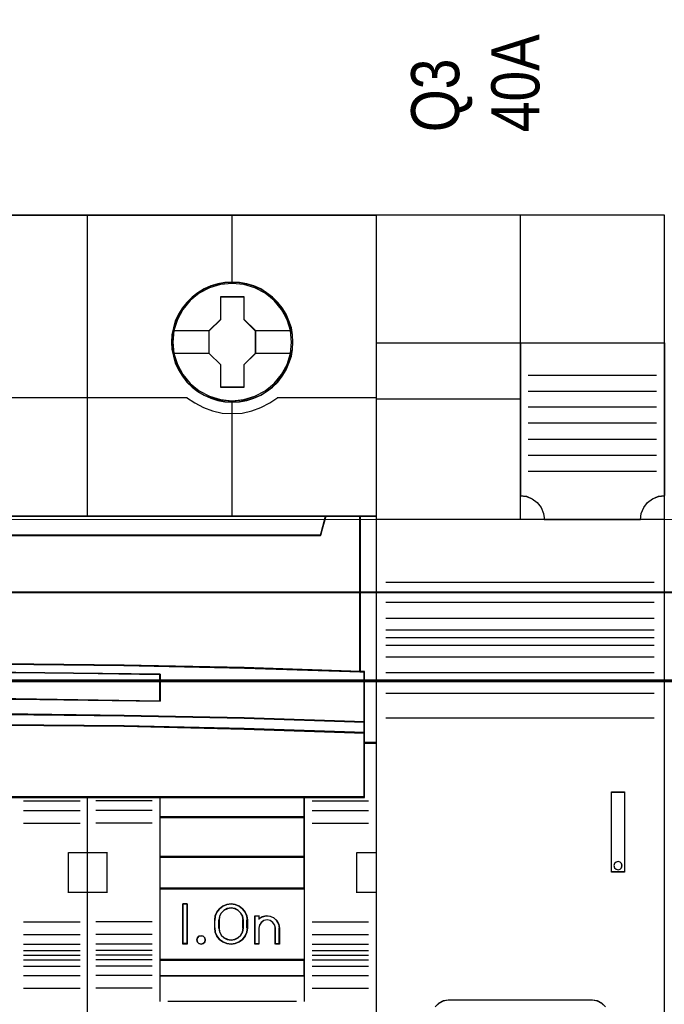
# Model space of a CAD drawing. Header units: millimetres. Extents: x -1290 to 1795, y -4192 to -1311.
# Tile 379 of 656: x 1419 to 1427, y -3656 to -3644. Entities that reach past the tile are written whole.
import ezdxf

# ---------------------------------------------------------------- set-up
doc = ezdxf.new("R2010")
doc.units = ezdxf.units.MM
doc.layers.add('30', color=7, linetype='Continuous')
doc.layers.add('45', color=7, linetype='Continuous')
doc.layers.add('Aparatura', color=7, linetype='Continuous', lineweight=13)
doc.styles.get("Standard").update_dxf_attribs({"font": 'ARIALN.TTF', "width": 0.8})

# ---------------------------------------------------------------- blocks, each defined once
blk = doc.blocks.new('*B189')
at = {"layer": '45', "color": 7}
for points in [[(279.586298, -83.678926), (261.574053, -83.678926), (261.574053, -165.701694), (279.586298, -165.701694), (297.587403, -165.701694), (315.599648, -165.701694), (315.599648, -83.678926), (297.587403, -83.678926), (279.586298, -83.678926)], [(310.378122, -91.600049), (310.355763, -91.147317), (310.283095, -90.700106), (310.12658, -90.269458), (309.947706, -89.855373), (309.712933, -89.463374), (309.433442, -89.115543), (309.103642, -88.795317), (308.734713, -88.519261), (308.365784, -88.276331), (307.935368, -88.094134), (307.504951, -87.967148), (307.046585, -87.884332), (306.593809, -87.856726), (306.135443, -87.884332), (305.693847, -87.967148), (305.246661, -88.094134), (304.833013, -88.276331), (304.441725, -88.519261), (304.083976, -88.795317), (303.748587, -89.115543), (303.485865, -89.463374), (303.239912, -89.855373), (303.038679, -90.269458), (302.921292, -90.700106), (302.831855, -91.147317), (302.798316, -91.600049), (302.831855, -92.04726), (302.921292, -92.483429), (303.038679, -92.919598), (303.239912, -93.333683), (303.485865, -93.720162), (303.748587, -94.084556), (304.083976, -94.404781), (304.441725, -94.680838), (304.833013, -94.912725), (305.246661, -95.094922), (305.693847, -95.23295), (306.135443, -95.321288), (306.593809, -95.343373), (307.046585, -95.321288), (307.504951, -95.23295), (307.935368, -95.094922), (308.365784, -94.912725), (308.734713, -94.680838), (309.103642, -94.404781), (309.433442, -94.084556), (309.712933, -93.720162), (309.947706, -93.333683), (310.12658, -92.919598), (310.283095, -92.483429), (310.355763, -92.04726), (310.378122, -91.600049)], [(310.378122, -91.600049), (310.355763, -91.147317), (310.283095, -90.700106), (310.12658, -90.269458), (309.947706, -89.855373), (309.712933, -89.463374), (309.433442, -89.115543), (309.103642, -88.795317), (308.734713, -88.519261), (308.365784, -88.276331), (307.935368, -88.094134), (307.504951, -87.967148), (307.046585, -87.884332), (306.593809, -87.856726), (306.135443, -87.884332), (305.693847, -87.967148), (305.246661, -88.094134), (304.833013, -88.276331), (304.441725, -88.519261), (304.083976, -88.795317), (303.748587, -89.115543), (303.485865, -89.463374), (303.239912, -89.855373), (303.038679, -90.269458), (302.921292, -90.700106), (302.831855, -91.147317), (302.798316, -91.600049), (302.831855, -92.04726), (302.921292, -92.483429), (303.038679, -92.919598), (303.239912, -93.333683), (303.485865, -93.720162), (303.748587, -94.084556), (304.083976, -94.404781), (304.441725, -94.680838), (304.833013, -94.912725), (305.246661, -95.094922), (305.693847, -95.23295), (306.135443, -95.321288), (306.593809, -95.343373), (307.046585, -95.321288), (307.504951, -95.23295), (307.935368, -95.094922), (308.365784, -94.912725), (308.734713, -94.680838), (309.103642, -94.404781), (309.433442, -94.084556), (309.712933, -93.720162), (309.947706, -93.333683), (310.12658, -92.919598), (310.283095, -92.483429), (310.355763, -92.04726), (310.378122, -91.600049)], [(310.363797, -91.600049), (310.341528, -91.149271), (310.269152, -90.70399), (310.113265, -90.275201), (309.935109, -89.862904), (309.701279, -89.472597), (309.42291, -89.126267), (309.094435, -88.807424), (308.726988, -88.532559), (308.359541, -88.290678), (307.930853, -88.109268), (307.502165, -87.98283), (307.04564, -87.900371), (306.594682, -87.872884), (306.138157, -87.900371), (305.698334, -87.98283), (305.252944, -88.109268), (304.840958, -88.290678), (304.451241, -88.532559), (304.094929, -88.807424), (303.760886, -89.126267), (303.499219, -89.472597), (303.254255, -89.862904), (303.053829, -90.275201), (302.936914, -90.70399), (302.847836, -91.149271), (302.814432, -91.600049), (302.847836, -92.04533), (302.936914, -92.479616), (303.053829, -92.913902), (303.254255, -93.3262), (303.499219, -93.71101), (303.760886, -94.073831), (304.094929, -94.392674), (304.451241, -94.667539), (304.840958, -94.898426), (305.252944, -95.079836), (305.698334, -95.217269), (306.138157, -95.305225), (306.594682, -95.327214), (307.04564, -95.305225), (307.502165, -95.217269), (307.930853, -95.079836), (308.359541, -94.898426), (308.726988, -94.667539), (309.094435, -94.392674), (309.42291, -94.073831), (309.701279, -93.71101), (309.935109, -93.3262), (310.113265, -92.913902), (310.269152, -92.479616), (310.341528, -92.04533), (310.363797, -91.600049)], [(305.87951, -88.757996), (307.320723, -88.757996), (307.320723, -90.173565), (308.041329, -90.881349), (308.041329, -92.302448), (307.320723, -93.021291), (307.320723, -94.43133), (305.87951, -94.43133), (305.87951, -93.021291), (305.147644, -92.302448), (305.147644, -90.881349), (305.87951, -90.173565), (305.87951, -88.757996)], [(305.87951, -88.757996), (307.320723, -88.757996), (307.320723, -88.757996), (307.320723, -90.173565), (307.320723, -90.173565), (308.041329, -90.881349), (308.041329, -90.881349), (308.041329, -92.302448), (308.041329, -92.302448), (307.320723, -93.021291), (307.320723, -93.021291), (307.320723, -94.43133), (307.320723, -94.43133), (305.87951, -94.43133), (305.87951, -94.43133), (305.87951, -93.021291), (305.87951, -93.021291), (305.147644, -92.302448), (305.147644, -92.302448), (305.147644, -90.881349), (305.147644, -90.881349), (305.87951, -90.173565), (305.87951, -90.173565), (305.87951, -88.757996), (305.87951, -88.757996)], [(305.886136, -88.774154), (307.312187, -88.774154), (307.312187, -90.18166), (308.025213, -90.885412), (308.025213, -92.298416), (307.312187, -93.013165), (307.312187, -94.415172), (305.886136, -94.415172), (305.886136, -93.013165), (305.161969, -92.298416), (305.161969, -90.885412), (305.886136, -90.18166), (305.886136, -88.774154)], [(277.33111, -111.772491), (284.833677, -111.689759), (292.341814, -111.689759), (299.844382, -111.772491), (307.346949, -111.93244), (314.593304, -112.164091), (314.593304, -102.445813), (312.421069, -102.445813), (312.103588, -103.637157), (265.071903, -103.637157), (264.754423, -102.445813), (262.582187, -102.445813), (262.582187, -112.164091), (269.822972, -111.93244), (277.33111, -111.772491)], [(265.069946, -103.666657), (312.103755, -103.666657), (312.42125, -102.445813), (306.60051, -102.445813), (297.58811, -102.445813), (288.58685, -102.445813), (279.585591, -102.445813), (270.573191, -102.445813), (264.752451, -102.445813), (265.069946, -103.666657)], [(314.559282, -102.445813), (314.559282, -112.153865), (314.817936, -112.164885), (314.817936, -115.305401), (314.817936, -115.977582), (314.817936, -116.611195), (315.599648, -116.611195), (315.599648, -102.445813), (314.559282, -102.445813)], [(299.84318, -114.904624), (307.345477, -115.059942), (314.842204, -115.309559), (314.842204, -112.147736), (314.591571, -112.136642), (307.345477, -111.903665), (299.84318, -111.742801), (292.340883, -111.659595), (284.833016, -111.659595), (277.330719, -111.742801), (269.822852, -111.903665), (262.582328, -112.136642), (262.326125, -112.147736), (262.326125, -115.309559), (269.822852, -115.059942), (277.330719, -114.904624), (284.833016, -114.821418), (292.340883, -114.821418), (299.84318, -114.904624)], [(302.101755, -112.315574), (302.101755, -113.995357), (293.090028, -113.877772), (284.083874, -113.877772), (275.066574, -113.995357), (275.066574, -112.315574), (284.083874, -112.203588), (293.090028, -112.203588), (302.101755, -112.315574)], [(293.090028, -113.877772), (302.101755, -113.995357), (302.101755, -112.315574), (293.090028, -112.203588), (284.083874, -112.203588), (275.066574, -112.315574), (275.066574, -113.995357), (284.083874, -113.877772), (293.090028, -113.877772)], [(284.833016, -114.792496), (277.330719, -114.877263), (269.822852, -115.035494), (262.326125, -115.289793), (262.326125, -115.979228), (269.822852, -115.73058), (277.330719, -115.561046), (284.833016, -115.481931), (292.340883, -115.481931), (299.84318, -115.561046), (307.345477, -115.73058), (314.842204, -115.979228), (314.842204, -115.289793), (307.345477, -115.035494), (299.84318, -114.877263), (292.340883, -114.792496), (284.833016, -114.792496)], [(284.086685, -119.999037), (293.087214, -119.999037), (297.587478, -119.999037), (302.093312, -119.999037), (311.09941, -119.999037), (314.842204, -119.999037), (314.842204, -116.588039), (314.842204, -115.951246), (307.345477, -115.707603), (299.84318, -115.541483), (292.340883, -115.46396), (284.833016, -115.46396), (277.330719, -115.541483), (269.822852, -115.707603), (262.326125, -115.951246), (262.326125, -116.588039), (262.326125, -119.999037), (266.074488, -119.999037), (275.075017, -119.999037), (279.586421, -119.999037), (284.086685, -119.999037)], [(302.069523, -119.964925), (302.069523, -121.252198), (311.103334, -121.252198), (311.103334, -119.964925), (302.069523, -119.964925)], [(311.103334, -121.218086), (302.069523, -121.218086), (302.069523, -123.724407), (311.103334, -123.724407), (311.103334, -121.218086)], [(311.103334, -123.69209), (302.069523, -123.69209), (302.069523, -125.699302), (311.103334, -125.699302), (311.103334, -123.69209)], [(302.069523, -125.66519), (302.069523, -130.14102), (311.103334, -130.14102), (311.103334, -125.66519), (302.069523, -125.66519)], [(303.788544, -126.64366), (303.788544, -129.151777), (303.500249, -129.151777), (303.500249, -126.64366), (303.788544, -126.64366)], [(305.503983, -128.14853), (305.503983, -127.646907), (305.532264, -127.390522), (305.639733, -127.150857), (305.803764, -126.939061), (306.007389, -126.783), (306.256264, -126.682676), (306.522107, -126.64366), (306.782295, -126.682676), (307.025514, -126.783), (307.234795, -126.939061), (307.404482, -127.150857), (307.500638, -127.390522), (307.534576, -127.646907), (307.534576, -128.14853), (307.500638, -128.410489), (307.404482, -128.650154), (307.234795, -128.856377), (307.025514, -129.012437), (306.782295, -129.118335), (306.522107, -129.151777), (306.256264, -129.118335), (306.007389, -129.012437), (305.803764, -128.856377), (305.639733, -128.650154), (305.532264, -128.410489), (305.503983, -128.14853)], [(305.752883, -127.646144), (305.752883, -128.149293), (305.787031, -128.384096), (305.895169, -128.596537), (306.065913, -128.758663), (306.282188, -128.864884), (306.52123, -128.904017), (306.75458, -128.864884), (306.965164, -128.758663), (307.135907, -128.596537), (307.244045, -128.384096), (307.283885, -128.149293), (307.283885, -127.646144), (307.244045, -127.411341), (307.135907, -127.210081), (306.965164, -127.042365), (306.75458, -126.930554), (306.52123, -126.89142), (306.282188, -126.930554), (306.065913, -127.042365), (305.895169, -127.210081), (305.787031, -127.411341), (305.752883, -127.646144)], [(308.001935, -129.151777), (308.001935, -127.392325), (308.257997, -127.392325), (308.257997, -127.577236), (308.468537, -127.448359), (308.713219, -127.392325), (308.957901, -127.414739), (309.191202, -127.509995), (309.373291, -127.683699), (309.492787, -127.896627), (309.538309, -128.143174), (309.538309, -129.151777), (309.282247, -129.151777), (309.282247, -128.143174), (309.236725, -127.95266), (309.128609, -127.790163), (308.963591, -127.678096), (308.764432, -127.638873), (308.570962, -127.678096), (308.405944, -127.790163), (308.297829, -127.95266), (308.257997, -128.143174), (308.257997, -129.151777), (308.001935, -129.151777)], [(304.878021, -128.752968), (304.907698, -128.887859), (304.878021, -129.02275), (304.771186, -129.116588), (304.646545, -129.151777), (304.510033, -129.116588), (304.415069, -129.02275), (304.379457, -128.887859), (304.415069, -128.752968), (304.510033, -128.65913), (304.646545, -128.623941), (304.771186, -128.65913), (304.878021, -128.752968)], [(302.069523, -130.106908), (302.069523, -131.130262), (311.103334, -131.130262), (311.103334, -130.106908), (302.069523, -130.106908)]]:
    blk.add_lwpolyline(points, close=True, dxfattribs=at)
at = {"layer": '45', "color": 139}
for points in [[(279.586298, -83.678926), (261.574053, -83.678926), (261.574053, -165.701694), (279.586298, -165.701694), (297.587403, -165.701694), (315.599648, -165.701694), (315.599648, -83.678926), (297.587403, -83.678926), (279.586298, -83.678926)], [(279.591668, -83.695084), (261.590169, -83.695084), (261.590169, -165.685536), (279.591668, -165.685536), (297.582033, -165.685536), (315.583532, -165.685536), (315.583532, -83.695084), (297.582033, -83.695084), (279.591668, -83.695084)], [(310.295753, -91.599982), (310.223056, -90.882177), (310.01615, -90.197501), (309.675034, -89.56252), (309.205302, -89.004841), (308.651688, -88.552072), (308.008602, -88.220777), (307.309595, -88.010957), (306.588219, -87.944698), (305.866844, -88.010957), (305.167837, -88.220777), (304.530342, -88.552072), (303.971137, -89.004841), (303.506996, -89.56252), (303.160289, -90.197501), (302.953382, -90.882177), (302.880686, -91.599982), (302.953382, -92.312265), (303.160289, -93.002462), (303.506996, -93.6264), (303.971137, -94.184079), (304.530342, -94.636848), (305.167837, -94.973664), (305.866844, -95.189006), (306.588219, -95.260786), (307.309595, -95.189006), (308.008602, -94.973664), (308.651688, -94.636848), (309.205302, -94.184079), (309.675034, -93.6264), (310.01615, -93.002462), (310.223056, -92.312265), (310.295753, -91.599982)], [(310.295753, -91.594595), (310.217481, -90.876791), (310.010618, -90.192115), (309.669575, -89.562656), (309.211124, -89.004976), (308.646446, -88.552207), (308.003496, -88.220913), (307.310227, -88.005571), (306.589005, -87.939312), (305.862192, -88.005571), (305.174515, -88.220913), (304.531564, -88.552207), (303.966886, -89.004976), (303.508435, -89.562656), (303.167392, -90.192115), (302.954939, -90.876791), (302.887848, -91.594595), (302.954939, -92.306879), (303.167392, -92.997076), (303.508435, -93.626535), (303.966886, -94.184214), (304.531564, -94.636984), (305.174515, -94.9738), (305.862192, -95.18362), (306.589005, -95.2554), (307.310227, -95.18362), (308.003496, -94.9738), (308.646446, -94.636984), (309.211124, -94.184214), (309.669575, -93.626535), (310.010618, -92.997076), (310.217481, -92.306879), (310.295753, -91.594595)], [(304.907698, -128.887859), (304.878021, -128.752968), (304.771186, -128.65913), (304.646545, -128.623941), (304.510033, -128.65913), (304.415069, -128.752968), (304.379457, -128.887859), (304.415069, -129.02275), (304.510033, -129.116588), (304.646545, -129.151777), (304.771186, -129.116588), (304.878021, -129.02275), (304.907698, -128.887859)]]:
    blk.add_lwpolyline(points, close=True, dxfattribs=at)
for points in [[(297.566047, -102.478129), (297.566047, -83.678926)], [(306.571208, -83.678926), (306.571208, -87.966243)], [(291.399061, -95.041752), (303.772428, -95.041752)], [(303.738405, -95.041752), (304.247921, -95.393824), (304.791031, -95.677753), (305.367735, -95.887861), (305.972435, -96.018468), (306.588333, -96.052539), (307.204231, -96.018468), (307.803331, -95.887861), (308.380036, -95.677753), (308.928745, -95.393824), (309.432661, -95.041752)], [(309.40043, -95.041752), (315.599648, -95.041752)], [(306.571208, -95.233856), (306.571208, -102.478129)], [(261.574053, -102.445813), (315.599648, -102.445813)], [(312.42125, -102.445813), (312.072074, -103.666657)], [(314.559282, -112.164091), (314.559282, -102.445813)], [(265.069395, -103.63434), (312.104306, -103.63434)], [(314.842204, -112.176658), (307.345477, -111.918126), (299.84318, -111.747731), (292.340883, -111.659595), (284.833016, -111.659595), (277.330719, -111.747731), (269.822852, -111.918126), (262.326125, -112.176658)], [(302.101755, -112.345422), (293.090028, -112.203588), (284.083874, -112.203588), (275.066574, -112.345422)], [(302.069523, -113.995357), (302.069523, -112.313105)], [(314.809972, -119.999037), (314.809972, -112.142546)], [(302.101755, -113.995357), (293.090028, -113.846342), (284.083874, -113.846342), (275.066574, -113.995357)], [(314.842204, -115.309559), (307.345477, -115.045152), (299.84318, -114.880632), (292.340883, -114.792496), (284.833016, -114.792496), (277.330719, -114.880632), (269.822852, -115.045152), (262.326125, -115.309559)], [(314.842204, -115.979228), (307.345477, -115.721594), (299.84318, -115.545935), (292.340883, -115.46396), (284.833016, -115.46396), (277.330719, -115.545935), (269.822852, -115.721594), (262.326125, -115.979228)], [(315.599648, -116.578878), (314.809972, -116.578878)], [(314.842204, -119.964925), (262.326125, -119.964925)], [(293.569324, -120.218071), (297.10406, -120.218071)], [(297.566047, -165.701694), (297.566047, -119.964925)], [(301.600374, -120.218071), (298.0728, -120.218071)], [(302.069523, -119.964925), (302.069523, -131.130262)], [(302.069523, -119.964925), (311.103334, -119.964925)], [(311.069312, -119.964925), (311.069312, -131.130262)], [(311.570693, -120.218071), (315.098267, -120.218071)], [(293.569324, -120.806949), (297.10406, -120.806949)], [(301.600374, -120.806949), (298.0728, -120.806949)], [(311.570693, -120.806949), (315.098267, -120.806949)], [(293.569324, -121.598702), (297.10406, -121.598702)], [(301.600374, -121.598702), (298.0728, -121.598702)], [(302.069523, -121.218086), (311.103334, -121.218086)], [(311.570693, -121.598702), (315.098267, -121.598702)], [(296.369895, -125.93988), (296.369895, -123.438945)], [(296.369895, -123.438945), (297.598279, -123.438945)], [(297.566047, -123.438945), (298.806965, -123.438945)], [(298.772943, -123.438945), (298.772943, -125.93988)], [(314.364101, -125.93988), (314.364101, -123.438945)], [(314.364101, -123.438945), (315.599648, -123.438945)], [(302.069523, -123.69209), (311.103334, -123.69209)], [(302.069523, -125.66519), (311.103334, -125.66519)], [(296.369895, -125.907563), (297.598279, -125.907563)], [(297.566047, -125.907563), (298.806965, -125.907563)], [(314.364101, -125.907563), (315.599648, -125.907563)], [(303.788544, -126.64366), (303.500249, -126.64366)], [(303.500249, -126.64366), (303.500249, -129.151777)], [(303.756312, -126.64366), (303.756312, -129.151777)], [(307.534576, -127.667015), (307.500638, -127.405491), (307.404482, -127.161023), (307.234795, -126.944982), (307.025514, -126.785793), (306.782295, -126.683458), (306.522107, -126.64366), (306.256264, -126.683458), (306.007389, -126.785793), (305.803764, -126.944982), (305.639733, -127.161023), (305.532264, -127.405491), (305.503983, -127.667015)], [(307.283885, -127.667015), (307.244045, -127.425719), (307.135907, -127.218893), (306.965164, -127.046539), (306.75458, -126.931636), (306.52123, -126.89142), (306.282188, -126.931636), (306.065913, -127.046539), (305.895169, -127.218893), (305.787031, -127.425719), (305.752883, -127.667015)], [(305.503983, -128.160739), (305.503983, -127.634699)], [(305.752883, -128.160739), (305.752883, -127.634699)], [(307.251654, -128.160739), (307.251654, -127.634699)], [(307.502344, -128.160739), (307.502344, -127.634699)], [(308.001935, -127.392325), (308.286647, -127.392325)], [(308.001935, -127.392325), (308.001935, -129.151777)], [(308.252625, -127.392325), (308.252625, -127.605973)], [(309.538309, -128.160739), (309.492596, -127.908424), (309.372599, -127.690515), (309.189746, -127.512748), (308.955466, -127.415263), (308.709757, -127.392325), (308.464049, -127.449669), (308.252625, -127.581561)], [(309.287619, -128.160739), (309.241619, -127.962012), (309.13237, -127.792511), (308.965621, -127.675613), (308.764372, -127.634699), (308.568873, -127.675613), (308.402124, -127.792511), (308.292875, -127.962012), (308.252625, -128.160739)], [(293.569324, -127.754988), (297.10406, -127.754988)], [(301.600374, -127.754988), (298.0728, -127.754988)], [(305.503983, -128.128422), (305.532264, -128.395632), (305.639733, -128.6401), (305.803764, -128.850456), (306.007389, -129.009644), (306.256264, -129.117665), (306.522107, -129.151777), (306.782295, -129.117665), (307.025514, -129.009644), (307.234795, -128.850456), (307.404482, -128.6401), (307.500638, -128.395632), (307.534576, -128.128422)], [(305.752883, -128.128422), (305.787031, -128.369719), (305.895169, -128.588034), (306.065913, -128.754643), (306.282188, -128.863801), (306.52123, -128.904017), (306.75458, -128.863801), (306.965164, -128.754643), (307.135907, -128.588034), (307.244045, -128.369719), (307.283885, -128.128422)], [(308.252625, -128.128422), (308.252625, -129.151777)], [(309.255387, -128.128422), (309.255387, -129.151777)], [(309.506078, -128.128422), (309.506078, -129.151777)], [(311.570693, -127.754988), (315.098267, -127.754988)], [(293.569324, -128.541355), (297.10406, -128.541355)], [(301.600374, -128.541355), (298.0728, -128.541355)], [(311.570693, -128.541355), (315.098267, -128.541355)], [(293.569324, -129.141005), (297.10406, -129.141005)], [(293.569324, -129.535984), (297.10406, -129.535984)], [(301.600374, -129.141005), (298.0728, -129.141005)], [(301.600374, -129.535984), (298.0728, -129.535984)], [(303.788544, -129.117665), (303.500249, -129.117665)], [(308.001935, -129.117665), (308.286647, -129.117665)], [(309.255387, -129.117665), (309.538309, -129.117665)], [(311.570693, -129.141005), (315.098267, -129.141005)], [(311.570693, -129.535984), (315.098267, -129.535984)], [(293.569324, -129.832218), (297.10406, -129.832218)], [(293.569324, -130.119475), (297.10406, -130.119475)], [(301.600374, -129.832218), (298.0728, -129.832218)], [(301.600374, -130.119475), (298.0728, -130.119475)], [(302.069523, -130.106908), (311.103334, -130.106908)], [(311.570693, -129.832218), (315.098267, -129.832218)], [(311.570693, -130.119475), (315.098267, -130.119475)], [(293.569324, -130.525226), (297.10406, -130.525226)], [(301.600374, -130.525226), (298.0728, -130.525226)], [(311.570693, -130.525226), (315.098267, -130.525226)], [(293.569324, -131.114104), (297.10406, -131.114104)], [(301.600374, -131.114104), (298.0728, -131.114104)], [(302.069523, -131.097946), (311.103334, -131.097946)], [(302.069523, -131.097946), (302.069523, -132.729927)], [(311.069312, -131.097946), (311.069312, -132.729927)], [(311.570693, -131.114104), (315.098267, -131.114104)], [(293.569324, -131.900471), (297.10406, -131.900471)], [(301.600374, -131.900471), (298.0728, -131.900471)], [(311.570693, -131.900471), (315.098267, -131.900471)], [(302.569113, -132.697611), (310.601953, -132.697611)]]:
    blk.add_lwpolyline(points, dxfattribs=at)
at = {"layer": '45', "color": 7}
for points in [[(302.869942, -90.869338), (305.179876, -90.869338)], [(308.007307, -90.869338), (310.306497, -90.869338)], [(302.869942, -92.282286), (305.179876, -92.282286)], [(308.007307, -92.282286), (310.306497, -92.282286)]]:
    blk.add_lwpolyline(points, dxfattribs=at)
at = {"layer": '45', "color": 140}
for points in [[(277.33111, -111.772491), (284.833677, -111.689759), (292.341814, -111.689759), (299.844382, -111.772491), (307.346949, -111.93244), (314.593304, -112.164091), (314.593304, -102.445813), (312.421069, -102.445813), (312.103588, -103.637157), (265.071903, -103.637157), (264.754423, -102.445813), (262.582187, -102.445813), (262.582187, -112.164091), (269.822972, -111.93244), (277.33111, -111.772491)], [(265.085847, -103.650498), (312.087854, -103.650498), (312.405134, -102.461971), (306.58833, -102.461971), (297.582024, -102.461971), (288.58685, -102.461971), (279.591677, -102.461971), (270.585371, -102.461971), (264.768567, -102.461971), (265.085847, -103.650498)], [(314.559282, -102.445813), (314.559282, -112.153865), (314.817936, -112.164885), (314.817936, -115.305401), (314.817936, -115.977582), (314.817936, -116.611195), (315.599648, -116.611195), (315.599648, -102.445813), (314.559282, -102.445813)], [(314.575398, -102.461971), (314.575398, -112.149106), (314.826039, -112.160102), (314.826039, -115.293852), (314.826039, -115.964584), (314.826039, -116.596832), (315.583532, -116.596832), (315.583532, -102.461971), (314.575398, -102.461971)]]:
    blk.add_lwpolyline(points, close=True, dxfattribs=at)
at = {"layer": '45', "color": 59}
for points in [[(277.338085, -111.759358), (284.836004, -111.676886), (292.339488, -111.676886), (299.837406, -111.759358), (307.335324, -111.918805), (314.577188, -112.149728), (314.577188, -102.461971), (312.406299, -102.461971), (312.089015, -103.649573), (265.086476, -103.649573), (264.769192, -102.461971), (262.598303, -102.461971), (262.598303, -112.149728), (269.834601, -111.918805), (277.338085, -111.759358)], [(265.069946, -103.666657), (312.103755, -103.666657), (312.42125, -102.445813), (306.60051, -102.445813), (297.58811, -102.445813), (288.58685, -102.445813), (279.585591, -102.445813), (270.573191, -102.445813), (264.752451, -102.445813), (265.069946, -103.666657)], [(299.84318, -114.904624), (307.345477, -115.059942), (314.842204, -115.309559), (314.842204, -112.147736), (314.591571, -112.136642), (307.345477, -111.903665), (299.84318, -111.742801), (292.340883, -111.659595), (284.833016, -111.659595), (277.330719, -111.742801), (269.822852, -111.903665), (262.582328, -112.136642), (262.326125, -112.147736), (262.326125, -115.309559), (269.822852, -115.059942), (277.330719, -114.904624), (284.833016, -114.821418), (292.340883, -114.821418), (299.84318, -114.904624)], [(302.101755, -112.315574), (302.101755, -113.995357), (293.090028, -113.877772), (284.083874, -113.877772), (275.066574, -113.995357), (275.066574, -112.315574), (284.083874, -112.203588), (293.090028, -112.203588), (302.101755, -112.315574)], [(293.090028, -113.877772), (302.101755, -113.995357), (302.101755, -112.315574), (293.090028, -112.203588), (284.083874, -112.203588), (275.066574, -112.315574), (275.066574, -113.995357), (284.083874, -113.877772), (293.090028, -113.877772)], [(293.084656, -113.863734), (302.085639, -113.979198), (302.085639, -112.329712), (293.084656, -112.219747), (284.089239, -112.219747), (275.08269, -112.329712), (275.08269, -113.979198), (284.089239, -113.863734), (293.084656, -113.863734)], [(284.833016, -114.792496), (277.330719, -114.877263), (269.822852, -115.035494), (262.326125, -115.289793), (262.326125, -115.979228), (269.822852, -115.73058), (277.330719, -115.561046), (284.833016, -115.481931), (292.340883, -115.481931), (299.84318, -115.561046), (307.345477, -115.73058), (314.842204, -115.979228), (314.842204, -115.289793), (307.345477, -115.035494), (299.84318, -114.877263), (292.340883, -114.792496), (284.833016, -114.792496)], [(284.836086, -114.808654), (277.338137, -114.891241), (269.834623, -115.045402), (262.342241, -115.293162), (262.342241, -115.964865), (269.834623, -115.722612), (277.338137, -115.557439), (284.836086, -115.480358), (292.3396, -115.480358), (299.837549, -115.557439), (307.335497, -115.722612), (314.827879, -115.964865), (314.827879, -115.293162), (307.335497, -115.045402), (299.837549, -114.891241), (292.3396, -114.808654), (284.836086, -114.808654)], [(284.086685, -119.999037), (293.087214, -119.999037), (297.587478, -119.999037), (302.093312, -119.999037), (311.09941, -119.999037), (314.842204, -119.999037), (314.842204, -116.588039), (314.842204, -115.951246), (307.345477, -115.707603), (299.84318, -115.541483), (292.340883, -115.46396), (284.833016, -115.46396), (277.330719, -115.541483), (269.822852, -115.707603), (262.326125, -115.951246), (262.326125, -116.588039), (262.326125, -119.999037), (266.074488, -119.999037), (275.075017, -119.999037), (279.586421, -119.999037), (284.086685, -119.999037)], [(284.090187, -119.982879), (293.085499, -119.982879), (297.583154, -119.982879), (302.086377, -119.982879), (311.087254, -119.982879), (314.827879, -119.982879), (314.827879, -116.594837), (314.827879, -115.962329), (307.335497, -115.720326), (299.837549, -115.555324), (292.3396, -115.478323), (284.836086, -115.478323), (277.338137, -115.555324), (269.834623, -115.720326), (262.342241, -115.962329), (262.342241, -116.594837), (262.342241, -119.982879), (266.088432, -119.982879), (275.083743, -119.982879), (279.592532, -119.982879), (284.090187, -119.982879)], [(302.069523, -119.964925), (302.069523, -121.252198), (311.103334, -121.252198), (311.103334, -119.964925), (302.069523, -119.964925)], [(302.083848, -119.981083), (302.083848, -121.236039), (311.087218, -121.236039), (311.087218, -119.981083), (302.083848, -119.981083)], [(311.103334, -121.218086), (302.069523, -121.218086), (302.069523, -123.724407), (311.103334, -123.724407), (311.103334, -121.218086)], [(311.087218, -121.234244), (302.083848, -121.234244), (302.083848, -123.710044), (311.087218, -123.710044), (311.087218, -121.234244)], [(311.103334, -123.69209), (302.069523, -123.69209), (302.069523, -125.699302), (311.103334, -125.699302), (311.103334, -123.69209)], [(311.087218, -123.708249), (302.083848, -123.708249), (302.083848, -125.683143), (311.087218, -125.683143), (311.087218, -123.708249)], [(302.069523, -125.66519), (302.069523, -130.14102), (311.103334, -130.14102), (311.103334, -125.66519), (302.069523, -125.66519)], [(303.788544, -126.64366), (303.788544, -129.151777), (303.500249, -129.151777), (303.500249, -126.64366), (303.788544, -126.64366)], [(305.503983, -128.14853), (305.503983, -127.646907), (305.532264, -127.390522), (305.639733, -127.150857), (305.803764, -126.939061), (306.007389, -126.783), (306.256264, -126.682676), (306.522107, -126.64366), (306.782295, -126.682676), (307.025514, -126.783), (307.234795, -126.939061), (307.404482, -127.150857), (307.500638, -127.390522), (307.534576, -127.646907), (307.534576, -128.14853), (307.500638, -128.410489), (307.404482, -128.650154), (307.234795, -128.856377), (307.025514, -129.012437), (306.782295, -129.118335), (306.522107, -129.151777), (306.256264, -129.118335), (306.007389, -129.012437), (305.803764, -128.856377), (305.639733, -128.650154), (305.532264, -128.410489), (305.503983, -128.14853)], [(305.752883, -127.646144), (305.752883, -128.149293), (305.787031, -128.384096), (305.895169, -128.596537), (306.065913, -128.758663), (306.282188, -128.864884), (306.52123, -128.904017), (306.75458, -128.864884), (306.965164, -128.758663), (307.135907, -128.596537), (307.244045, -128.384096), (307.283885, -128.149293), (307.283885, -127.646144), (307.244045, -127.411341), (307.135907, -127.210081), (306.965164, -127.042365), (306.75458, -126.930554), (306.52123, -126.89142), (306.282188, -126.930554), (306.065913, -127.042365), (305.895169, -127.210081), (305.787031, -127.411341), (305.752883, -127.646144)], [(305.768998, -127.650184), (305.768998, -128.145254), (305.802428, -128.376287), (305.908289, -128.585316), (306.075439, -128.744839), (306.287161, -128.849354), (306.52117, -128.887859), (306.749607, -128.849354), (306.955758, -128.744839), (307.122907, -128.585316), (307.228768, -128.376287), (307.26777, -128.145254), (307.26777, -127.650184), (307.228768, -127.419151), (307.122907, -127.221123), (306.955758, -127.056099), (306.749607, -126.946084), (306.52117, -126.907578), (306.287161, -126.946084), (306.075439, -127.056099), (305.908289, -127.221123), (305.802428, -127.419151), (305.768998, -127.650184)], [(308.001935, -129.151777), (308.001935, -127.392325), (308.257997, -127.392325), (308.257997, -127.577236), (308.468537, -127.448359), (308.713219, -127.392325), (308.957901, -127.414739), (309.191202, -127.509995), (309.373291, -127.683699), (309.492787, -127.896627), (309.538309, -128.143174), (309.538309, -129.151777), (309.282247, -129.151777), (309.282247, -128.143174), (309.236725, -127.95266), (309.128609, -127.790163), (308.963591, -127.678096), (308.764432, -127.638873), (308.570962, -127.678096), (308.405944, -127.790163), (308.297829, -127.95266), (308.257997, -128.143174), (308.257997, -129.151777), (308.001935, -129.151777)], [(304.878021, -128.752968), (304.907698, -128.887859), (304.878021, -129.02275), (304.771186, -129.116588), (304.646545, -129.151777), (304.510033, -129.116588), (304.415069, -129.02275), (304.379457, -128.887859), (304.415069, -128.752968), (304.510033, -128.65913), (304.646545, -128.623941), (304.771186, -128.65913), (304.878021, -128.752968)], [(302.069523, -130.106908), (302.069523, -131.130262), (311.103334, -131.130262), (311.103334, -130.106908), (302.069523, -130.106908)], [(302.083848, -130.123066), (302.083848, -131.114104), (311.087218, -131.114104), (311.087218, -130.123066), (302.083848, -130.123066)]]:
    blk.add_lwpolyline(points, close=True, dxfattribs=at)
blk = doc.blocks.new('*U191')
at = {"layer": '45', "color": 7}
for points in [[(333.55625, -83.678926), (324.561742, -83.678926), (324.561742, -83.678926), (315.562044, -83.678926), (315.562044, -83.678926), (315.562044, -166.635281), (315.562044, -166.635281), (324.561742, -166.635281), (324.561742, -166.635281), (333.55625, -166.635281), (333.55625, -166.635281), (333.55625, -83.678926), (333.55625, -83.678926)], [(333.550878, -83.682516), (324.561741, -83.682516), (315.567416, -83.682516), (315.567416, -166.63169), (324.561741, -166.63169), (333.550878, -166.63169), (333.550878, -83.682516)], [(333.554998, -91.668888), (324.556461, -91.668888), (324.572039, -91.637752), (324.572039, -101.113607), (324.556461, -101.17588), (324.945896, -101.217395), (325.304176, -101.373078), (325.615723, -101.606601), (325.859769, -101.917965), (326.005158, -102.286413), (326.062275, -102.675619), (326.057083, -102.66524), (332.054376, -102.66524), (332.059569, -102.675619), (332.106301, -102.286413), (332.262075, -101.917965), (332.495736, -101.606601), (332.807283, -101.373078), (333.175948, -101.217395), (333.554998, -101.17588), (333.570575, -101.113607), (333.570575, -91.637752), (333.554998, -91.668888)], [(333.551429, -91.672459), (324.560042, -91.672459), (324.575607, -91.641343), (324.575607, -101.111033), (324.560042, -101.173265), (324.949168, -101.214753), (325.307163, -101.370334), (325.618463, -101.603706), (325.862315, -101.914868), (326.007588, -102.283076), (326.06466, -102.672028), (326.059472, -102.661656), (332.052, -102.661656), (332.057188, -102.672028), (332.103883, -102.283076), (332.259533, -101.914868), (332.493009, -101.603706), (332.804309, -101.370334), (333.172681, -101.214753), (333.551429, -101.173265), (333.566994, -101.111033), (333.566994, -91.641343), (333.551429, -91.672459)], [(330.250717, -119.656123), (331.060089, -119.656123), (331.060089, -119.656123), (331.060089, -124.654403), (331.060089, -124.654403), (330.250717, -124.654403), (330.250717, -124.654403), (330.250717, -119.656123), (330.250717, -119.656123)], [(330.256089, -119.659714), (331.056508, -119.659714), (331.056508, -124.649017), (330.256089, -124.649017), (330.256089, -119.659714)], [(330.900722, -124.249799), (330.869497, -124.129751), (330.781028, -124.041019), (330.65613, -124.004483), (330.536437, -124.041019), (330.432356, -124.129751), (330.401131, -124.249799), (330.432356, -124.385506), (330.536437, -124.474238), (330.65613, -124.510774), (330.781028, -124.474238), (330.869497, -124.385506), (330.900722, -124.249799)]]:
    blk.add_lwpolyline(points, close=True, dxfattribs=at)
for points in [[(324.556461, -83.678926), (324.556461, -102.675619)], [(324.567205, -91.668273), (315.562044, -91.668273)], [(333.062032, -93.670098), (325.059633, -93.670098)], [(324.567205, -95.163837), (315.562044, -95.163837)], [(333.062032, -94.670113), (325.059633, -94.670113)], [(333.062032, -95.661151), (325.059633, -95.661151)], [(333.062032, -96.661166), (325.059633, -96.661166)], [(333.062032, -97.662976), (325.059633, -97.662976)], [(333.062032, -98.662991), (325.059633, -98.662991)], [(333.062032, -99.663006), (325.059633, -99.663006)], [(324.567205, -102.664846), (315.562044, -102.664846)], [(333.55625, -102.664846), (324.556461, -102.664846)], [(329.872211, -133.064809), (329.648961, -132.841385), (329.373792, -132.695899), (329.057089, -132.649136), (329.057089, -132.649136), (329.057089, -132.649136), (320.064787, -132.649136), (320.064787, -132.649136), (319.753275, -132.695899), (319.472915, -132.841385), (319.249665, -133.064809)], [(329.868782, -133.067654), (329.645713, -132.844631), (329.370769, -132.699406), (329.054323, -132.652727), (329.054323, -132.652727), (320.069343, -132.652727), (319.758085, -132.699406), (319.477953, -132.844631), (319.254885, -133.067654)]]:
    blk.add_lwpolyline(points, dxfattribs=at)
at = {"layer": '45', "color": 253}
for points in [[(332.902664, -106.58591), (316.163701, -106.58591)], [(332.902664, -107.844457), (316.163701, -107.844457)], [(332.902664, -108.830109), (316.163701, -108.830109)], [(332.902664, -109.555434), (316.163701, -109.555434)], [(332.902664, -110.043772), (316.163701, -110.043772)], [(332.902664, -110.530314), (316.163701, -110.530314)], [(332.902664, -111.257434), (316.163701, -111.257434)], [(332.902664, -112.232314), (316.163701, -112.232314)], [(332.902664, -113.507019), (316.163701, -113.507019)], [(332.902664, -115.0618), (316.163701, -115.0618)]]:
    blk.add_lwpolyline(points, dxfattribs=at)
at = {"layer": '45', "color": 255}
blk.add_lwpolyline([(330.904303, -124.249688), (330.872631, -124.127937), (330.782893, -124.037947), (330.656205, -124.000892), (330.534795, -124.037947), (330.429222, -124.127937), (330.39755, -124.249688), (330.429222, -124.38732), (330.534795, -124.47731), (330.656205, -124.514365), (330.782893, -124.47731), (330.872631, -124.38732), (330.904303, -124.249688)], close=True, dxfattribs=at)
blk = doc.blocks.new('*U203')
at = {"layer": '30', "color": 7}
for points in [[(117.203183, -257.081874), (764.797637, -257.081874), (117.203183, -257.081874)], [(764.797637, -257.081874), (117.203183, -257.081874), (117.203183, -259.617925), (117.203183, -261.114612), (117.203183, -262.652872), (764.797637, -262.652872), (764.797637, -261.114612), (764.797637, -259.617925), (764.797637, -257.081874)], [(117.203183, -262.566695), (764.797637, -262.566695), (117.203183, -262.566695)], [(764.797637, -262.566695), (117.203183, -262.566695), (117.203183, -264.08627), (117.203183, -285.154976), (117.203183, -286.633482), (764.797637, -286.633482), (764.797637, -285.154976), (764.797637, -264.08627), (764.797637, -262.566695)]]:
    blk.add_lwpolyline(points, close=True, dxfattribs=at)
at = {"layer": '30', "color": 59}
blk.add_lwpolyline([(764.754661, -257.124962), (117.246158, -257.124962), (117.246158, -259.621784), (117.246158, -261.095318), (117.246158, -262.609784), (764.754661, -262.609784), (764.754661, -261.095318), (764.754661, -259.621784), (764.754661, -257.124962)], close=True, dxfattribs=at)

msp = doc.modelspace()

# ---------------------------------------------------------------- linework, layer by layer
at = {"layer": 'Aparatura', "color": 7, "lineweight": 13}
msp.add_lwpolyline([(1412.53, -3659.392), (1412.53, -3650.418), (1542.039, -3650.418), (1542.039, -3659.392)], dxfattribs=at)
msp.add_lwpolyline([(1542.039, -3659.392), (1412.53, -3659.392), (1412.53, -3650.418), (1542.039, -3650.418), (1542.039, -3659.392)], close=True, dxfattribs=at)

# ---------------------------------------------------------------- block references
at = {"layer": 'Aparatura', "color": 7, "lineweight": 13, "xscale": 0.2, "yscale": 0.2, "zscale": 0.2}
for name, p in [('*B189', (1360.455, -3629.886)), ('*U203', (1388.984, -3599.91))]:
    msp.add_blockref(name, p, dxfattribs=at)
at = {"layer": 'Aparatura', "color": 7, "lineweight": 13}
ref = msp.add_blockref('*U191', (1360.455, -3629.886), dxfattribs=dict(at, xscale=0.2, yscale=0.2, zscale=0.2))
ref.add_attrib('Oznaczenie', 'Q3', (1424.605, -3645.586), dxfattribs={"layer": '0', "height": 0.6, "rotation": 90, "flags": 2})
ref.add_attrib('Pr¹d znamionowy', '40A', (1425.605, -3645.586), dxfattribs={"layer": '0', "height": 0.6, "rotation": 90, "flags": 2})

doc.saveas('drawing.dxf')
